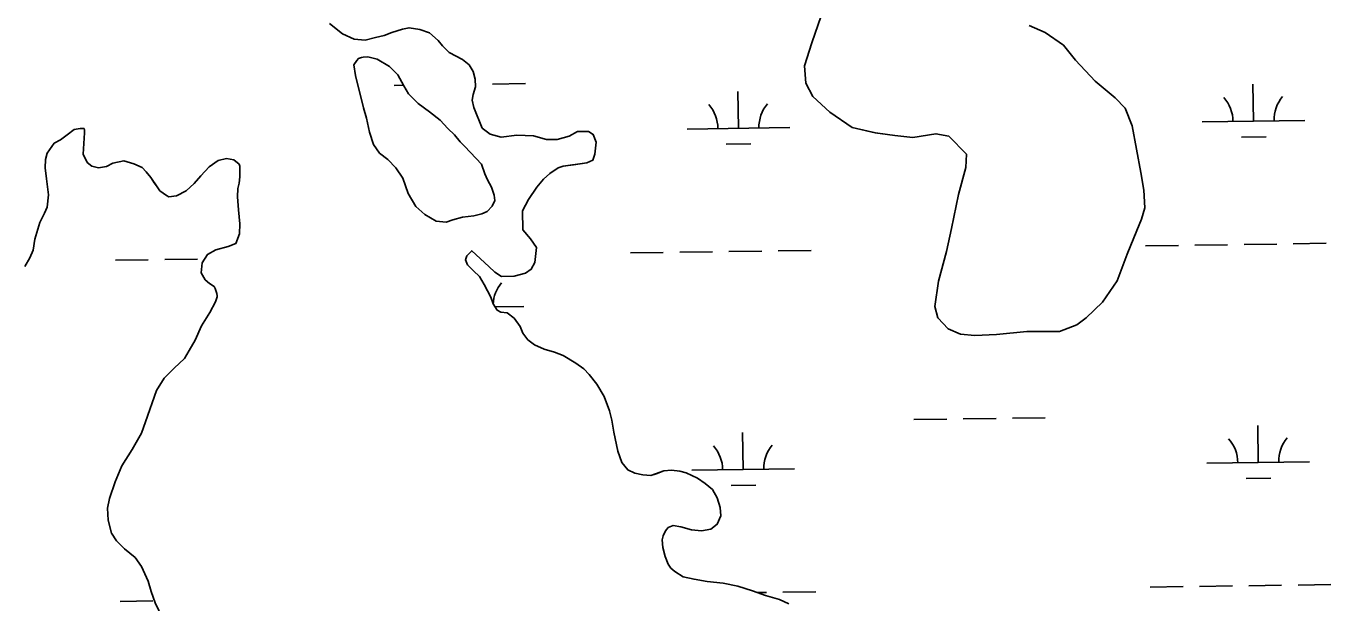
# Model space of a CAD drawing. Extents: x 3767014 to 3805179, y 361544 to 387384.
# Drawn here: x 3777201 to 3778472, y 372142 to 372704 of the extents above; entities that cross this region are included whole.
import ezdxf

# ---------------------------------------------------------------- set-up
doc = ezdxf.new("R2010")
doc.units = 0
doc.layers.add('V-TOPO-SHOR', color=7, linetype='Continuous')
doc.layers.add('V-WETL-SWMP', color=7, linetype='Continuous')

msp = doc.modelspace()

# ---------------------------------------------------------------- linework, layer by layer
at = {"layer": 'V-TOPO-SHOR'}
for points in [[(3777975.502, 372713.784), (3777966.565, 372687.715), (3777959.233, 372665.144), (3777960.576, 372648.322), (3777967.441, 372635.336), (3777984.045, 372619.875), (3778005.737, 372605.132), (3778028.335, 372599.754), (3778047.451, 372597.159), (3778065.014, 372595.367), (3778087.337, 372598.981), (3778099.812, 372596.473), (3778117.171, 372579.05), (3778116.612, 372566.16), (3778109.229, 372539.68), (3778102.542, 372506.547), (3778097.561, 372484.336), (3778089.754, 372455.128), (3778086.305, 372430.55), (3778089.287, 372419.568), (3778099.308, 372408.884), (3778111.356, 372403.645), (3778125.408, 372402.289), (3778146.525, 372403.187), (3778175.877, 372406.32), (3778207.924, 372406.289), (3778224.814, 372412.714), (3778233.892, 372419.63), (3778249.723, 372434.662), (3778264.068, 372455.581), (3778273.787, 372481.637), (3778283.077, 372504.575), (3778287.523, 372515.849), (3778290.794, 372526.751), (3778289.846, 372543.96), (3778286.946, 372561.194), (3778278.551, 372606.639), (3778271.743, 372623.924), (3778262.101, 372633.82), (3778242.383, 372650.104), (3778223.503, 372670.674), (3778211.577, 372685.29), (3778193.762, 372697.638), (3778178.217, 372704.486)], [(3777653.628, 372439.733), (3777647.144, 372451.933), (3777642.557, 372459.812), (3777636.767, 372465.358), (3777630.984, 372471.297), (3777629.091, 372476.011), (3777630.314, 372479.903), (3777635.069, 372484.92), (3777651.673, 372469.462), (3777657.462, 372463.914), (3777664.055, 372459.92), (3777676.564, 372460.148), (3777687.545, 372463.129), (3777693.067, 372466.965), (3777696.671, 372473.562), (3777698.031, 372488.004), (3777692.284, 372496.678), (3777684.971, 372505.371), (3777684.43, 372523.748), (3777690.441, 372535.004), (3777698.414, 372547.013), (3777705.16, 372554.743), (3777711.091, 372560.135), (3777719.375, 372565.89), (3777724.086, 372567.391), (3777734.264, 372568.823), (3777747.185, 372570.606), (3777753.081, 372573.265), (3777755.113, 372579.102), (3777756.438, 372590.808), (3777753.409, 372598.275), (3777748.758, 372601.07), (3777738.207, 372601.208), (3777729.939, 372596.626), (3777718.169, 372593.263), (3777708.011, 372593.397), (3777695.162, 372597.083), (3777679.146, 372597.683), (3777663.877, 372595.539), (3777652.893, 372598.494), (3777645.156, 372604.46), (3777637.054, 372624.42), (3777635.588, 372631.864), (3777636.44, 372637.324), (3777638.883, 372644.717), (3777638.588, 372652.148), (3777636.341, 372659.602), (3777632.52, 372666.295), (3777625.944, 372671.462), (3777613.135, 372678.276), (3777606.576, 372684.614), (3777602.342, 372689.751), (3777593.843, 372697.288), (3777584.506, 372700.536), (3777573.978, 372702.238), (3777567.705, 372700.757), (3777557.112, 372697.769), (3777549.647, 372694.74), (3777541.416, 372692.893), (3777531.221, 372690.292), (3777520.68, 372691.209), (3777509.023, 372696.444), (3777496.647, 372706.377)], [(3777628.307, 372586.427), (3777644.5, 372569.408), (3777647.894, 372559.981), (3777650.554, 372554.085), (3777654.37, 372546.999), (3777657.004, 372539.147), (3777657.718, 372534.058), (3777654.906, 372528.231), (3777650.149, 372523.212), (3777645.037, 372520.932), (3777637.197, 372519.083), (3777626.234, 372517.662), (3777616.82, 372515.048), (3777610.145, 372512.791), (3777600.384, 372513.701), (3777589.524, 372520.097), (3777580.638, 372528.031), (3777572.986, 372540.638), (3777568.1, 372555.556), (3777561.198, 372565.808), (3777553.485, 372573.726), (3777545.361, 372580.087), (3777539.215, 372588.375), (3777535.467, 372600.54), (3777532.52, 372614.26), (3777529.52, 372624.072), (3777521.729, 372655.834), (3777520.297, 372666.015), (3777523.091, 372670.276), (3777524.678, 372672.212), (3777527.82, 372673.342), (3777529.389, 372673.713), (3777533.691, 372674.049)], [(3777533.691, 372674.049), (3777543.04, 372671.581), (3777555.062, 372664.386), (3777563.168, 372656.465), (3777568.89, 372645.836), (3777573.48, 372637.959), (3777582.735, 372628.456), (3777593.966, 372620.492), (3777604.411, 372612.146), (3777611.732, 372604.233), (3777618.294, 372597.894), (3777623.678, 372591.179), (3777628.307, 372586.427)], [(3777385.125, 372448.052), (3777383.981, 372450.1), (3777379.559, 372452.896), (3777375.465, 372456.625), (3777371.488, 372463.48), (3777372.395, 372473.163), (3777377.587, 372481.383), (3777385.856, 372485.967), (3777397.624, 372488.94), (3777405.091, 372491.969), (3777408.733, 372501.304), (3777409.253, 372511.071), (3777407.713, 372524.854), (3777406.707, 372537.613), (3777407.279, 372545.502), (3777408.52, 372550.724), (3777409.228, 372556.971), (3777408.97, 372567.217), (3777408.45, 372569.259), (3777403.422, 372573.39), (3777396.01, 372574.737), (3777388.011, 372572.81), (3777379.254, 372566.826), (3777371.004, 372557.942), (3777364.654, 372550.595), (3777356.738, 372543.272), (3777347.291, 372538.314), (3777340.088, 372537.625), (3777337.602, 372538.91), (3777331.249, 372543.45), (3777328.482, 372547.081), (3777325.797, 372551.028), (3777322.346, 372556.234), (3777317.73, 372561.923), (3777313.873, 372566.039), (3777305.712, 372569.742), (3777295.974, 372572.452), (3777285.545, 372570.242), (3777279.172, 372567.199), (3777271.49, 372565.812), (3777264.865, 372567.385), (3777260.222, 372571.043), (3777256.417, 372579.069), (3777257.94, 372599.926), (3777257.82, 372602.664), (3777257.447, 372603.997), (3777253.537, 372604.048), (3777247.66, 372603.03), (3777241.024, 372597.802), (3777234.239, 372593.198), (3777228.328, 372589.757), (3777221.556, 372580.072), (3777219.911, 372573.838), (3777219.411, 372565.634), (3777220.839, 372555.06), (3777222.588, 372539.399), (3777221.257, 372527.295), (3777218.834, 372521.463), (3777214.416, 372512.529), (3777209.509, 372496.174), (3777207.81, 372485.639), (3777204.58, 372477.863), (3777199.781, 372469.716)], [(3777333.995, 372126.1), (3777326.772, 372141.833), (3777322.616, 372152.835), (3777319.854, 372162.88), (3777313.472, 372177.038), (3777307.019, 372185.879), (3777296.809, 372194.458), (3777289.093, 372202.3), (3777284.032, 372209.796), (3777280.677, 372222.428), (3777280.047, 372233.932), (3777282.203, 372243.365), (3777287.577, 372259.634), (3777294.112, 372275.111), (3777304.176, 372291.321), (3777313.456, 372307.15), (3777317.117, 372318.127), (3777328.072, 372348.556), (3777335.269, 372360.662), (3777345.171, 372370.539), (3777355.067, 372379.792), (3777359.859, 372387.55), (3777365.467, 372397.798), (3777371.903, 372411.632), (3777379.893, 372424.584), (3777385.349, 372435.225), (3777386.975, 372439.897), (3777386.989, 372441.068), (3777386.627, 372443.264), (3777385.125, 372448.052)], [(3777841.172, 372167.218), (3777833.033, 372172.406), (3777829.167, 372175.584), (3777826.482, 372179.526), (3777823.453, 372186.991), (3777821.22, 372195.62), (3777820.536, 372203.054), (3777821.761, 372206.945), (3777823.78, 372212.002), (3777826.557, 372215.09), (3777831.272, 372216.982), (3777838.68, 372215.715), (3777849.196, 372212.839), (3777858.955, 372211.932), (3777867.962, 372213.376), (3777874.28, 372218.375), (3777877.905, 372226.534), (3777877.229, 372234.751), (3777874.227, 372244.17), (3777869.639, 372252.046), (3777862.682, 372258), (3777854.935, 372263.181), (3777844.06, 372268.404), (3777837.83, 372270.048), (3777829.634, 372270.939), (3777822.197, 372270.255), (3777814.738, 372267.615), (3777809.633, 372265.729), (3777801.828, 372266.612), (3777794.033, 372268.279), (3777787.041, 372271.496), (3777781.27, 372278.607), (3777777.508, 372289.598), (3777773.449, 372308.02), (3777771.648, 372319.769), (3777769.422, 372328.787), (3777764.136, 372342.926), (3777756.864, 372354.745), (3777749.563, 372364.221), (3777744.164, 372369.763), (3777736.421, 372375.336), (3777724.014, 372382.924), (3777715.849, 372386.157), (3777705.725, 372389.027), (3777696.399, 372393.055), (3777689.823, 372398.222), (3777684.824, 372404.542), (3777682.175, 372411.221), (3777676.416, 372419.112), (3777669.449, 372424.285), (3777663.598, 372425.143), (3777659.715, 372427.148), (3777655.885, 372433.061), (3777653.628, 372439.733)], [(3777944.004, 372140.86), (3777935.069, 372144.885), (3777921.443, 372148.972), (3777908.604, 372153.439), (3777894.203, 372157.926), (3777880.172, 372160.847), (3777864.56, 372162.614), (3777851.693, 372164.736), (3777841.172, 372167.218)]]:
    msp.add_lwpolyline(points, dxfattribs=at)
at = {"layer": 'V-WETL-SWMP'}
for p, q in [((3777559.47, 372646.057), (3777568.702, 372646.185)), ((3777638.785, 372647.159), (3777639.462, 372647.168)), ((3777655.461, 372647.39), (3777687.458, 372647.835)), ((3778396.786, 372611.254), (3778396.286, 372647.25)), ((3777894.927, 372604.282), (3777894.427, 372640.279)), ((3778346.791, 372610.559), (3778446.781, 372611.948)), ((3777844.932, 372603.588), (3777944.922, 372604.977)), ((3778385.002, 372595.658), (3778408.999, 372595.991)), ((3777883.142, 372588.686), (3777907.14, 372589.02)), ((3777789.761, 372482.739), (3777821.758, 372483.183)), ((3777837.756, 372483.406), (3777869.753, 372483.85)), ((3777885.752, 372484.072), (3777917.748, 372484.517)), ((3777933.747, 372484.739), (3777965.744, 372485.184)), ((3778291.62, 372489.71), (3778323.617, 372490.155)), ((3778339.616, 372490.377), (3778371.613, 372490.822)), ((3778387.611, 372491.044), (3778419.608, 372491.488)), ((3778435.606, 372491.711), (3778467.603, 372492.155)), ((3777287.902, 372475.768), (3777319.899, 372476.213)), ((3777335.898, 372476.435), (3777367.895, 372476.88)), ((3777657.766, 372430.158), (3777685.884, 372430.549)), ((3778065.95, 372320.386), (3778097.947, 372320.83)), ((3778113.946, 372321.052), (3778145.943, 372321.497)), ((3778161.941, 372321.719), (3778193.938, 372322.163)), ((3777899.548, 372271.64), (3777899.047, 372307.636)), ((3778401.407, 372278.611), (3778400.907, 372314.607)), ((3778351.412, 372277.916), (3778451.402, 372279.305)), ((3777849.552, 372270.945), (3777949.543, 372272.334)), ((3777887.763, 372256.043), (3777911.761, 372256.377)), ((3778389.623, 372263.015), (3778413.62, 372263.348)), ((3777913.458, 372151.75), (3777922.369, 372151.874)), ((3777938.368, 372152.096), (3777970.365, 372152.541)), ((3778296.241, 372157.067), (3778328.238, 372157.512)), ((3778344.237, 372157.734), (3778376.233, 372158.179)), ((3778392.232, 372158.401), (3778424.229, 372158.845)), ((3778440.227, 372159.068), (3778472.224, 372159.512)), ((3777292.523, 372143.125), (3777324.52, 372143.57))]:
    msp.add_line(p, q, dxfattribs=at)
for points in [[(3777975.503, 372713.785), (3777966.564, 372687.716), (3777959.233, 372665.145), (3777960.576, 372648.322), (3777967.441, 372635.335), (3777984.044, 372619.875), (3778005.737, 372605.131), (3778028.334, 372599.754), (3778047.451, 372597.159), (3778065.014, 372595.366), (3778087.338, 372598.981), (3778099.812, 372596.473), (3778117.171, 372579.05), (3778116.611, 372566.16), (3778109.229, 372539.68), (3778102.542, 372506.548), (3778097.562, 372484.336), (3778089.754, 372455.127), (3778086.305, 372430.55), (3778089.288, 372419.568), (3778099.309, 372408.885), (3778111.356, 372403.646), (3778125.408, 372402.29), (3778146.524, 372403.186), (3778175.877, 372406.319), (3778207.924, 372406.29), (3778224.814, 372412.713), (3778233.893, 372419.629), (3778249.723, 372434.663), (3778264.067, 372455.58), (3778273.788, 372481.638), (3778283.077, 372504.575), (3778287.524, 372515.85), (3778290.793, 372526.751), (3778289.846, 372543.959), (3778286.945, 372561.193), (3778278.551, 372606.639), (3778271.743, 372623.924), (3778262.102, 372633.821), (3778242.383, 372650.103), (3778223.502, 372670.673), (3778211.578, 372685.29), (3778193.762, 372697.638), (3778178.218, 372704.486)], [(3777822.198, 372270.254), (3777809.633, 372265.729), (3777801.828, 372266.612), (3777794.033, 372268.278), (3777787.041, 372271.496), (3777781.271, 372278.606), (3777777.507, 372289.599), (3777773.449, 372308.021), (3777771.649, 372319.769), (3777769.422, 372328.787), (3777764.136, 372342.926), (3777756.865, 372354.746), (3777749.563, 372364.221), (3777744.164, 372369.763), (3777736.421, 372375.336), (3777724.014, 372382.924), (3777715.849, 372386.158), (3777705.725, 372389.026), (3777696.398, 372393.056), (3777689.822, 372398.223), (3777684.824, 372404.542), (3777682.176, 372411.221), (3777676.417, 372419.112), (3777669.45, 372424.284), (3777663.598, 372425.143), (3777659.716, 372427.148), (3777655.886, 372433.06), (3777653.628, 372439.734), (3777647.144, 372451.934), (3777642.557, 372459.811), (3777636.767, 372465.358), (3777630.983, 372471.296), (3777629.091, 372476.011), (3777630.314, 372479.903), (3777635.07, 372484.921), (3777651.672, 372469.462), (3777657.462, 372463.914), (3777664.054, 372459.92), (3777676.563, 372460.147), (3777687.545, 372463.13), (3777693.067, 372466.966), (3777696.671, 372473.562), (3777698.032, 372488.005), (3777692.284, 372496.678), (3777684.972, 372505.372), (3777684.431, 372523.748), (3777690.441, 372535.003), (3777698.414, 372547.014), (3777705.16, 372554.742), (3777711.092, 372560.136), (3777719.375, 372565.89), (3777724.085, 372567.392), (3777747.185, 372570.607), (3777753.082, 372573.265), (3777755.113, 372579.101), (3777756.439, 372590.808), (3777753.41, 372598.274), (3777748.757, 372601.07), (3777738.206, 372601.208), (3777729.939, 372596.627), (3777718.17, 372593.263), (3777708.011, 372593.397), (3777695.162, 372597.082), (3777679.146, 372597.683), (3777663.876, 372595.538), (3777652.893, 372598.495), (3777645.155, 372604.459), (3777637.053, 372624.419), (3777635.587, 372631.864), (3777636.44, 372637.324), (3777638.882, 372644.718), (3777638.588, 372652.147), (3777636.341, 372659.602), (3777632.52, 372666.296), (3777625.944, 372671.463), (3777613.136, 372678.275), (3777606.575, 372684.614), (3777602.343, 372689.75), (3777593.844, 372697.287), (3777584.507, 372700.536), (3777573.977, 372702.237), (3777567.704, 372700.756), (3777557.113, 372697.768), (3777549.647, 372694.739), (3777541.416, 372692.893), (3777531.221, 372690.291), (3777520.68, 372691.21), (3777509.024, 372696.444), (3777496.648, 372706.376)], [(3777199.781, 372469.715), (3777204.579, 372477.862), (3777207.809, 372485.639), (3777209.51, 372496.173), (3777214.416, 372512.529), (3777218.834, 372521.463), (3777221.256, 372527.296), (3777222.587, 372539.398), (3777220.838, 372555.06), (3777219.412, 372565.634), (3777219.911, 372573.838), (3777221.556, 372580.072), (3777228.329, 372589.757), (3777234.239, 372593.198), (3777241.024, 372597.801), (3777247.66, 372603.031), (3777253.538, 372604.049), (3777257.447, 372603.998), (3777257.82, 372602.664), (3777257.941, 372599.925), (3777256.417, 372579.068), (3777260.221, 372571.043), (3777264.865, 372567.385), (3777271.491, 372565.812), (3777279.172, 372567.198), (3777285.545, 372570.242), (3777295.973, 372572.451), (3777305.712, 372569.743), (3777313.874, 372566.039), (3777317.729, 372561.923), (3777322.346, 372556.233), (3777328.482, 372547.082), (3777331.249, 372543.449), (3777337.602, 372538.909), (3777340.087, 372537.625), (3777347.29, 372538.313), (3777356.738, 372543.271), (3777364.653, 372550.596), (3777371.004, 372557.941), (3777379.253, 372566.825), (3777388.01, 372572.81), (3777396.011, 372574.738), (3777403.422, 372573.39), (3777408.45, 372569.258), (3777408.971, 372567.218), (3777409.228, 372556.971), (3777408.52, 372550.725), (3777407.279, 372545.503), (3777406.707, 372537.613), (3777407.712, 372524.854), (3777409.252, 372511.072), (3777408.733, 372501.305), (3777405.092, 372491.97), (3777397.625, 372488.94), (3777385.857, 372485.966), (3777377.587, 372481.383), (3777372.396, 372473.163), (3777371.488, 372463.479), (3777375.464, 372456.624), (3777379.559, 372452.895), (3777383.98, 372450.1), (3777385.126, 372448.052), (3777386.627, 372443.263), (3777386.989, 372441.069), (3777386.974, 372439.896), (3777385.349, 372435.226), (3777379.892, 372424.585), (3777371.903, 372411.632), (3777365.467, 372397.798), (3777359.859, 372387.55), (3777355.066, 372379.793), (3777345.171, 372370.54), (3777335.268, 372360.661), (3777328.072, 372348.557), (3777317.117, 372318.127), (3777313.455, 372307.15), (3777304.177, 372291.321), (3777294.113, 372275.11), (3777287.577, 372259.635), (3777282.203, 372243.364), (3777280.046, 372233.931), (3777280.678, 372222.428), (3777284.031, 372209.795), (3777289.093, 372202.301)], [(3777944.004, 372140.86), (3777935.068, 372144.885), (3777921.443, 372148.972), (3777908.604, 372153.439), (3777894.202, 372157.927), (3777880.171, 372160.846), (3777864.561, 372162.614), (3777851.692, 372164.736), (3777841.172, 372167.219), (3777833.033, 372172.406), (3777829.166, 372175.584), (3777826.482, 372179.527), (3777823.453, 372186.992), (3777821.221, 372195.62), (3777820.537, 372203.054), (3777821.76, 372206.946), (3777823.781, 372212.001), (3777826.557, 372215.091), (3777831.271, 372216.983), (3777838.68, 372215.714), (3777849.195, 372212.84), (3777858.954, 372211.931), (3777867.962, 372213.376), (3777874.28, 372218.374), (3777877.904, 372226.534), (3777877.23, 372234.75), (3777874.227, 372244.169), (3777869.64, 372252.046), (3777862.683, 372257.999), (3777854.935, 372263.181), (3777844.06, 372268.404), (3777837.829, 372270.049), (3777829.633, 372270.938), (3777822.198, 372270.254)], [(3777289.093, 372202.301), (3777296.81, 372194.459), (3777307.019, 372185.88), (3777313.471, 372177.038), (3777319.854, 372162.88), (3777322.616, 372152.835), (3777326.772, 372141.834), (3777333.994, 372126.101)]]:
    msp.add_lwpolyline(points, dxfattribs=at)
msp.add_lwpolyline([(3777533.692, 372674.048), (3777543.041, 372671.58), (3777555.063, 372664.387), (3777563.168, 372656.464), (3777568.891, 372645.835), (3777573.479, 372637.958), (3777582.735, 372628.456), (3777593.966, 372620.492), (3777604.41, 372612.147), (3777611.733, 372604.233), (3777618.294, 372597.894), (3777623.679, 372591.178), (3777628.307, 372586.427), (3777644.5, 372569.408), (3777647.895, 372559.982), (3777650.554, 372554.085), (3777654.37, 372546.999), (3777657.003, 372539.147), (3777657.718, 372534.057), (3777654.906, 372528.231), (3777650.149, 372523.212), (3777645.038, 372520.933), (3777637.197, 372519.082), (3777626.234, 372517.662), (3777616.819, 372515.049), (3777610.145, 372512.791), (3777600.385, 372513.701), (3777589.524, 372520.097), (3777580.638, 372528.031), (3777572.986, 372540.638), (3777568.1, 372555.555), (3777561.199, 372565.808), (3777553.485, 372573.726), (3777545.36, 372580.087), (3777539.215, 372588.375), (3777535.466, 372600.541), (3777532.519, 372614.26), (3777529.52, 372624.071), (3777521.728, 372655.833), (3777520.298, 372666.015), (3777523.09, 372670.277), (3777524.678, 372672.211), (3777527.82, 372673.342), (3777529.388, 372673.713)], close=True, dxfattribs=at)
for centre, start, end in [((3778341.542, 372610.961), 0.024037, 41.567696), ((3778452.017, 372612.496), 140.024034, 181.567693), ((3777839.683, 372603.99), 0.024037, 41.567696), ((3777950.158, 372605.524), 140.024034, 181.567693), ((3777691.12, 372431.097), 140.024034, 176.903949), ((3777844.303, 372271.347), 0.024037, 41.567696), ((3777954.779, 372272.882), 140.024034, 181.567693), ((3778346.163, 372278.318), 0.024037, 41.567696), ((3778456.638, 372279.853), 140.024034, 181.567693)]:
    msp.add_arc(centre, 35.246, start, end, dxfattribs=at)

doc.saveas('drawing.dxf')
